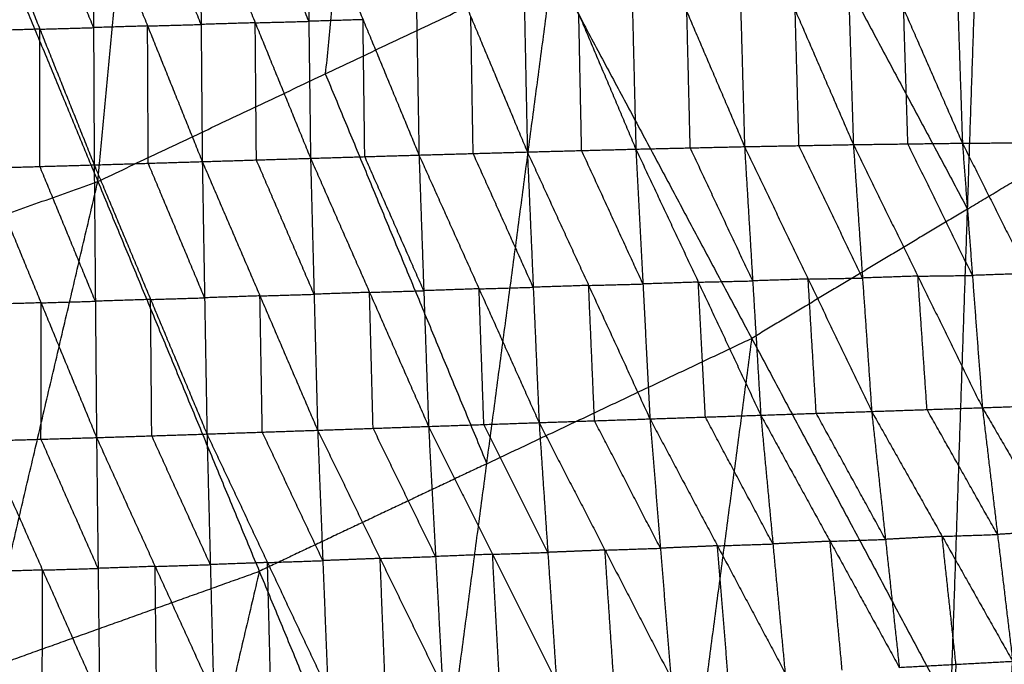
# Model space of a CAD drawing. Header units: millimetres. Extents: x -106 to 110, y -96 to 120.
# Tile 574 of 656: x 20.43 to 30.16, y -39.61 to -33.25. Entities that reach past the tile are written whole.
import ezdxf

# ---------------------------------------------------------------- set-up
doc = ezdxf.new("R2010")
doc.units = ezdxf.units.MM
doc.header["$MEASUREMENT"] = 0
doc.layers.add('Default', color=7, linetype='Continuous', true_color=0x000000)

msp = doc.modelspace()

# ---------------------------------------------------------------- linework, layer by layer
at = {"layer": 'Default'}
for points in [[(21.204, -34.8437, 3.8611), (21.628, -30.3707, 3.8351), (22.052, -25.8976, 3.8092)], [(18.2443, -27.6985, 3.8092), (19.7242, -31.2711, 3.8351), (21.204, -34.8437, 3.8611)], [(23.8749, -29.308, 3.8351), (23.6629, -31.5445, 3.8481), (23.4509, -33.781, 3.8611)], [(29.6267, -40.0688, 3.952), (29.7941, -35.1158, 3.9066), (29.9616, -30.1627, 3.8611)], [(29.9616, -30.1627, 3.8611), (32.2768, -33.6277, 3.9066), (34.592, -37.0927, 3.952)], [(27.8297, -31.4405, 3.8611), (28.8119, -33.2781, 3.8838), (29.7941, -35.1158, 3.9066)], [(24.3299, -31.8823, -2.8009), (24.353, -33.2325, -2.9063), (24.3761, -34.5827, -3.0116)], [(24.3299, -31.8823, -2.8009), (24.8881, -33.2173, -2.9056), (25.4463, -34.5523, -3.0102)], [(25.3908, -31.858, -2.7973), (25.4186, -33.2051, -2.9038), (25.4463, -34.5523, -3.0102)], [(25.3908, -31.858, -2.7973), (25.9546, -33.1911, -2.9008), (26.5183, -34.5242, -3.0042)], [(26.4522, -31.8377, -2.7891), (26.4852, -33.181, -2.8966), (26.5183, -34.5242, -3.0042)], [(26.4522, -31.8377, -2.7891), (27.0219, -33.1686, -2.8901), (27.5917, -34.4996, -2.9911)], [(27.5167, -31.8238, -2.7741), (27.5542, -33.1617, -2.8826), (27.5917, -34.4996, -2.9911)], [(27.5167, -31.8238, -2.7741), (28.0915, -33.1517, -2.8711), (28.6664, -34.4796, -2.9681)], [(28.5832, -31.819, -2.75), (28.6248, -33.1493, -2.859), (28.6664, -34.4796, -2.9681)], [(28.5832, -31.819, -2.75), (29.1633, -33.1423, -2.8409), (29.7435, -34.4655, -2.9319)], [(29.6551, -31.8263, -2.7137), (29.6993, -33.1459, -2.8228), (29.7435, -34.4655, -2.9319)], [(29.6551, -31.8263, -2.7137), (30.2394, -33.1427, -2.7969), (30.8236, -34.4591, -2.8801)], [(21.1616, -33.3244, -2.9062), (20.8932, -32.6542, -2.8555), (20.6248, -31.9841, -2.8047)], [(21.1551, -31.9688, -2.8027), (21.1616, -33.3244, -2.9062), (21.168, -34.6801, -3.0097)], [(21.1551, -31.9688, -2.8027), (21.6953, -33.3082, -2.906), (22.2354, -34.6476, -3.0092)], [(22.2239, -33.2931, -2.9055), (21.9538, -32.6234, -2.8539), (21.6837, -31.9536, -2.8022)], [(22.2123, -31.9385, -2.8018), (22.2239, -33.2931, -2.9055), (22.2354, -34.6476, -3.0092)], [(22.2123, -31.9385, -2.8018), (22.7586, -33.2767, -2.9062), (23.3049, -34.6148, -3.0106)], [(23.2877, -33.2621, -2.9062), (23.0146, -32.5931, -2.854), (22.7414, -31.924, -2.8018)], [(23.2706, -31.9094, -2.8018), (23.2877, -33.2621, -2.9062), (23.3049, -34.6148, -3.0106)], [(23.2706, -31.9094, -2.8018), (23.8233, -33.2461, -2.9067), (24.3761, -34.5827, -3.0116)], [(20.0945, -31.9994, -2.8067), (20.6312, -33.3397, -2.9082), (21.168, -34.6801, -3.0097)], [(21.204, -34.8437, 3.8611), (23.4509, -33.781, 3.8611), (25.6978, -32.7183, 3.8611)], [(24.3935, -42.5439, 3.952), (25.0456, -37.6311, 3.9066), (25.6978, -32.7183, 3.8611)], [(25.6978, -32.7183, 3.8611), (27.6622, -36.3936, 3.9066), (29.6267, -40.0688, 3.952)], [(28.1291, -34.4896, -2.9796), (28.1103, -33.8206, -2.9254), (28.0915, -33.1517, -2.8711)], [(29.2049, -34.4726, -2.95), (29.1841, -33.8074, -2.8955), (29.1633, -33.1423, -2.8409)], [(23.8233, -33.2461, -2.9067), (23.5555, -33.2541, -2.9065), (23.2877, -33.2621, -2.9062)], [(23.8405, -34.5988, -3.0111), (23.8319, -33.9224, -2.9589), (23.8233, -33.2461, -2.9067)], [(24.9112, -34.5675, -3.0109), (24.8996, -33.8924, -2.9582), (24.8881, -33.2173, -2.9056)], [(25.9823, -34.5382, -3.0072), (25.9684, -33.8647, -2.954), (25.9546, -33.1911, -2.9008)], [(27.055, -34.5119, -2.9976), (27.0385, -33.8403, -2.9439), (27.0219, -33.1686, -2.8901)], [(20.6312, -33.3397, -2.9082), (20.363, -33.3476, -2.9094), (20.0948, -33.3554, -2.9106)], [(20.6312, -33.3397, -2.9082), (20.8964, -33.3321, -2.9072), (21.1616, -33.3244, -2.9062)], [(20.6316, -34.6957, -3.0121), (20.6314, -34.0177, -2.9602), (20.6312, -33.3397, -2.9082)], [(21.6953, -33.3082, -2.906), (21.4284, -33.3163, -2.9061), (21.1616, -33.3244, -2.9062)], [(21.6953, -33.3082, -2.906), (21.9596, -33.3006, -2.9057), (22.2239, -33.2931, -2.9055)], [(21.7017, -34.6638, -3.0095), (21.6985, -33.986, -2.9577), (21.6953, -33.3082, -2.906)], [(22.7586, -33.2767, -2.9062), (22.4912, -33.2849, -2.9058), (22.2239, -33.2931, -2.9055)], [(22.7586, -33.2767, -2.9062), (23.0232, -33.2694, -2.9062), (23.2877, -33.2621, -2.9062)], [(22.7702, -34.6312, -3.0099), (22.7644, -33.9539, -2.958), (22.7586, -33.2767, -2.9062)], [(29.7941, -35.1158, 3.9066), (31.0354, -34.3717, 3.9066), (32.2768, -33.6277, 3.9066)], [(23.4509, -33.781, 3.8611), (24.2482, -35.7061, 3.8838), (25.0456, -37.6311, 3.9066)], [(25.4463, -34.5523, -3.0102), (25.9823, -34.5382, -3.0072), (26.5183, -34.5242, -3.0042)], [(26.5183, -34.5242, -3.0042), (27.055, -34.5119, -2.9976), (27.5917, -34.4996, -2.9911)], [(26.5183, -34.5242, -3.0042), (26.5878, -35.8563, -2.8357), (26.6572, -37.1885, -2.6671)], [(26.5183, -34.5242, -3.0042), (27.1351, -35.838, -2.828), (27.7518, -37.1519, -2.6518)], [(27.6718, -35.8257, -2.8214), (27.3634, -35.1688, -2.9095), (27.055, -34.5119, -2.9976)], [(27.5917, -34.4996, -2.9911), (28.1291, -34.4896, -2.9796), (28.6664, -34.4796, -2.9681)], [(27.5917, -34.4996, -2.9911), (27.6718, -35.8257, -2.8214), (27.7518, -37.1519, -2.6518)], [(27.5917, -34.4996, -2.9911), (28.2195, -35.8073, -2.8091), (28.8473, -37.115, -2.6271)], [(28.7568, -35.7973, -2.7976), (28.4429, -35.1434, -2.8886), (28.1291, -34.4896, -2.9796)], [(28.6664, -34.4796, -2.9681), (29.2049, -34.4726, -2.95), (29.7435, -34.4655, -2.9319)], [(28.6664, -34.4796, -2.9681), (28.7568, -35.7973, -2.7976), (28.8473, -37.115, -2.6271)], [(28.6664, -34.4796, -2.9681), (29.3034, -35.7787, -2.7793), (29.9405, -37.0778, -2.5904)], [(29.842, -35.7717, -2.7612), (29.5234, -35.1221, -2.8556), (29.2049, -34.4726, -2.95)], [(29.7435, -34.4655, -2.9319), (30.2835, -34.4623, -2.906), (30.8236, -34.4591, -2.8801)], [(29.7435, -34.4655, -2.9319), (29.842, -35.7717, -2.7612), (29.9405, -37.0778, -2.5904)], [(29.7435, -34.4655, -2.9319), (30.3889, -35.7527, -2.7357), (31.0344, -37.0399, -2.5395)], [(22.2354, -34.6476, -3.0092), (22.7702, -34.6312, -3.0099), (23.3049, -34.6148, -3.0106)], [(23.3049, -34.6148, -3.0106), (23.8405, -34.5988, -3.0111), (24.3761, -34.5827, -3.0116)], [(23.3049, -34.6148, -3.0106), (23.3399, -35.9577, -2.846), (23.3749, -37.3006, -2.6815)], [(23.3049, -34.6148, -3.0106), (23.8877, -35.9388, -2.8453), (24.4706, -37.2627, -2.6799)], [(24.4233, -35.9227, -2.8458), (24.1319, -35.2608, -2.9284), (23.8405, -34.5988, -3.0111)], [(24.3761, -34.5827, -3.0116), (24.9112, -34.5675, -3.0109), (25.4463, -34.5523, -3.0102)], [(24.3761, -34.5827, -3.0116), (24.4233, -35.9227, -2.8458), (24.4706, -37.2627, -2.6799)], [(24.3761, -34.5827, -3.0116), (24.9693, -35.904, -2.8437), (25.5624, -37.2253, -2.6758)], [(25.5044, -35.8888, -2.843), (25.2078, -35.2281, -2.927), (24.9112, -34.5675, -3.0109)], [(25.4463, -34.5523, -3.0102), (25.5044, -35.8888, -2.843), (25.5624, -37.2253, -2.6758)], [(25.4463, -34.5523, -3.0102), (26.0517, -35.8704, -2.8387), (26.6572, -37.1885, -2.6671)], [(26.5878, -35.8563, -2.8357), (26.285, -35.1973, -2.9214), (25.9823, -34.5382, -3.0072)], [(20.0952, -34.7114, -3.0145), (20.6316, -34.6957, -3.0121), (21.168, -34.6801, -3.0097)], [(20.0952, -34.7114, -3.0145), (20.6431, -36.0423, -2.8494), (21.1911, -37.3731, -2.6842)], [(21.1795, -36.0266, -2.847), (20.9056, -35.3612, -2.9295), (20.6316, -34.6957, -3.0121)], [(21.168, -34.6801, -3.0097), (21.7017, -34.6638, -3.0095), (22.2354, -34.6476, -3.0092)], [(21.168, -34.6801, -3.0097), (21.1795, -36.0266, -2.847), (21.1911, -37.3731, -2.6842)], [(21.168, -34.6801, -3.0097), (21.7249, -36.0089, -2.846), (22.2818, -37.3378, -2.6822)], [(22.2586, -35.9927, -2.8457), (21.9802, -35.3283, -2.9276), (21.7017, -34.6638, -3.0095)], [(22.2354, -34.6476, -3.0092), (22.2586, -35.9927, -2.8457), (22.2818, -37.3378, -2.6822)], [(22.2354, -34.6476, -3.0092), (22.8052, -35.9741, -2.8453), (23.3749, -37.3006, -2.6815)], [(23.3399, -35.9577, -2.846), (23.055, -35.2945, -2.928), (22.7702, -34.6312, -3.0099)], [(16.5235, -36.5184, 3.8611), (18.8638, -35.6811, 3.8611), (21.204, -34.8437, 3.8611)], [(18.9429, -44.4942, 3.952), (20.0735, -39.6689, 3.9066), (21.204, -34.8437, 3.8611)], [(21.204, -34.8437, 3.8611), (22.7987, -38.6938, 3.9066), (24.3935, -42.5439, 3.952)], [(29.7941, -35.1158, 3.9066), (28.7282, -35.7547, 3.9066), (27.6622, -36.3936, 3.9066)], [(29.3034, -35.7787, -2.7793), (29.0301, -35.788, -2.7884), (28.7568, -35.7973, -2.7976)], [(29.3034, -35.7787, -2.7793), (29.5727, -35.7752, -2.7702), (29.842, -35.7717, -2.7612)], [(29.3939, -37.0964, -2.6088), (29.3487, -36.4376, -2.694), (29.3034, -35.7787, -2.7793)], [(30.3889, -35.7527, -2.7357), (30.1155, -35.7622, -2.7484), (29.842, -35.7717, -2.7612)], [(26.0517, -35.8704, -2.8387), (25.7781, -35.8796, -2.8409), (25.5044, -35.8888, -2.843)], [(26.0517, -35.8704, -2.8387), (26.3198, -35.8633, -2.8372), (26.5878, -35.8563, -2.8357)], [(26.1098, -37.2069, -2.6715), (26.0808, -36.5386, -2.7551), (26.0517, -35.8704, -2.8387)], [(27.1351, -35.838, -2.828), (26.8614, -35.8472, -2.8318), (26.5878, -35.8563, -2.8357)], [(27.1351, -35.838, -2.828), (27.4034, -35.8319, -2.8247), (27.6718, -35.8257, -2.8214)], [(27.2045, -37.1702, -2.6594), (27.1698, -36.5041, -2.7437), (27.1351, -35.838, -2.828)], [(28.2195, -35.8073, -2.8091), (27.9456, -35.8165, -2.8153), (27.6718, -35.8257, -2.8214)], [(28.2195, -35.8073, -2.8091), (28.4882, -35.8023, -2.8034), (28.7568, -35.7973, -2.7976)], [(28.2996, -37.1334, -2.6394), (28.2595, -36.4704, -2.7243), (28.2195, -35.8073, -2.8091)], [(22.8052, -35.9741, -2.8453), (22.5319, -35.9834, -2.8455), (22.2586, -35.9927, -2.8457)], [(22.8052, -35.9741, -2.8453), (23.0725, -35.9659, -2.8457), (23.3399, -35.9577, -2.846)], [(22.8284, -37.3192, -2.6819), (22.8168, -36.6467, -2.7636), (22.8052, -35.9741, -2.8453)], [(23.8877, -35.9388, -2.8453), (23.6138, -35.9483, -2.8456), (23.3399, -35.9577, -2.846)], [(23.8877, -35.9388, -2.8453), (24.1555, -35.9308, -2.8455), (24.4233, -35.9227, -2.8458)], [(23.9227, -37.2817, -2.6807), (23.9052, -36.6102, -2.763), (23.8877, -35.9388, -2.8453)], [(24.9693, -35.904, -2.8437), (24.6963, -35.9134, -2.8447), (24.4233, -35.9227, -2.8458)], [(24.9693, -35.904, -2.8437), (25.2368, -35.8964, -2.8434), (25.5044, -35.8888, -2.843)], [(25.0165, -37.244, -2.6779), (24.9929, -36.574, -2.7608), (24.9693, -35.904, -2.8437)], [(20.6431, -36.0423, -2.8494), (20.3688, -36.0504, -2.8507), (20.0945, -36.0586, -2.8521)], [(20.6425, -37.3894, -2.6869), (20.6428, -36.7158, -2.7681), (20.6431, -36.0423, -2.8494)], [(20.6431, -36.0423, -2.8494), (20.9113, -36.0344, -2.8482), (21.1795, -36.0266, -2.847)], [(21.7249, -36.0089, -2.846), (21.4522, -36.0178, -2.8465), (21.1795, -36.0266, -2.847)], [(21.7249, -36.0089, -2.846), (21.9918, -36.0008, -2.8458), (22.2586, -35.9927, -2.8457)], [(21.7365, -37.3554, -2.6832), (21.7307, -36.6822, -2.7646), (21.7249, -36.0089, -2.846)], [(25.0456, -37.6311, 3.9066), (26.3539, -37.0124, 3.9066), (27.6622, -36.3936, 3.9066)], [(27.6622, -36.3936, 3.9066), (27.3361, -38.85, 3.9293), (27.0101, -41.3064, 3.952)], [(29.9405, -37.0778, -2.5904), (30.4874, -37.0589, -2.565), (31.0344, -37.0399, -2.5395)], [(27.7518, -37.1519, -2.6518), (28.2996, -37.1334, -2.6394), (28.8473, -37.115, -2.6271)], [(28.9837, -38.3786, -2.106), (28.6416, -37.756, -2.3727), (28.2996, -37.1334, -2.6394)], [(28.8473, -37.115, -2.6271), (29.3939, -37.0964, -2.6088), (29.9405, -37.0778, -2.5904)], [(28.8473, -37.115, -2.6271), (28.9837, -38.3786, -2.106), (29.12, -39.6423, -1.5848)], [(28.8473, -37.115, -2.6271), (29.5436, -38.3487, -2.0901), (30.2398, -39.5824, -1.5531)], [(30.0902, -38.3301, -2.0718), (29.742, -37.7133, -2.3403), (29.3939, -37.0964, -2.6088)], [(29.6267, -40.0688, 3.952), (32.1093, -38.5807, 3.952), (34.592, -37.0927, 3.952)], [(29.9405, -37.0778, -2.5904), (30.0902, -38.3301, -2.0718), (30.2398, -39.5824, -1.5531)], [(29.9405, -37.0778, -2.5904), (30.6495, -38.2957, -2.0511), (31.3585, -39.5135, -1.5118)], [(24.4706, -37.2627, -2.6799), (25.0165, -37.244, -2.6779), (25.5624, -37.2253, -2.6758)], [(25.6486, -38.507, -2.1567), (25.3326, -37.8755, -2.4173), (25.0165, -37.244, -2.6779)], [(25.5624, -37.2253, -2.6758), (26.1098, -37.2069, -2.6715), (26.6572, -37.1885, -2.6671)], [(25.5624, -37.2253, -2.6758), (25.6486, -38.507, -2.1567), (25.7348, -39.7887, -1.6375)], [(25.5624, -37.2253, -2.6758), (26.2132, -38.4844, -2.1506), (26.8639, -39.7436, -1.6255)], [(26.7605, -38.466, -2.1463), (26.4352, -37.8365, -2.4089), (26.1098, -37.2069, -2.6715)], [(26.6572, -37.1885, -2.6671), (27.2045, -37.1702, -2.6594), (27.7518, -37.1519, -2.6518)], [(26.6572, -37.1885, -2.6671), (26.7605, -38.466, -2.1463), (26.8639, -39.7436, -1.6255)], [(26.6572, -37.1885, -2.6671), (27.3244, -38.442, -2.1378), (27.9916, -39.6955, -1.6084)], [(27.8717, -38.4237, -2.1301), (27.5381, -37.7969, -2.3948), (27.2045, -37.1702, -2.6594)], [(27.7518, -37.1519, -2.6518), (27.8717, -38.4237, -2.1301), (27.9916, -39.6955, -1.6084)], [(27.7518, -37.1519, -2.6518), (28.4359, -38.3971, -2.1183), (29.12, -39.6423, -1.5848)], [(21.1911, -37.3731, -2.6842), (21.7365, -37.3554, -2.6832), (22.2818, -37.3378, -2.6822)], [(22.2818, -37.3378, -2.6822), (22.8284, -37.3192, -2.6819), (23.3749, -37.3006, -2.6815)], [(22.2818, -37.3378, -2.6822), (22.315, -38.628, -2.1694), (22.3482, -39.9182, -1.6566)], [(22.2818, -37.3378, -2.6822), (22.8795, -38.6071, -2.167), (23.4771, -39.8765, -1.6519)], [(23.426, -38.5885, -2.1667), (23.1272, -37.9539, -2.4243), (22.8284, -37.3192, -2.6819)], [(23.3749, -37.3006, -2.6815), (23.9227, -37.2817, -2.6807), (24.4706, -37.2627, -2.6799)], [(23.3749, -37.3006, -2.6815), (23.426, -38.5885, -2.1667), (23.4771, -39.8765, -1.6519)], [(23.3749, -37.3006, -2.6815), (23.9922, -38.5667, -2.1637), (24.6094, -39.8328, -1.6459)], [(24.54, -38.5478, -2.1629), (24.2314, -37.9147, -2.4218), (23.9227, -37.2817, -2.6807)], [(24.4706, -37.2627, -2.6799), (24.54, -38.5478, -2.1629), (24.6094, -39.8328, -1.6459)], [(24.4706, -37.2627, -2.6799), (25.1027, -38.5257, -2.1587), (25.7348, -39.7887, -1.6375)], [(20.0939, -37.4057, -2.6896), (20.6425, -37.3894, -2.6869), (21.1911, -37.3731, -2.6842)], [(20.0939, -37.4057, -2.6896), (20.6577, -38.6813, -2.1754), (21.2215, -39.9569, -1.6612)], [(21.2063, -38.665, -2.1727), (20.9244, -38.0272, -2.4298), (20.6425, -37.3894, -2.6869)], [(21.1911, -37.3731, -2.6842), (21.2063, -38.665, -2.1727), (21.2215, -39.9569, -1.6612)], [(21.1911, -37.3731, -2.6842), (21.7696, -38.6456, -2.1704), (22.3482, -39.9182, -1.6566)], [(22.315, -38.628, -2.1694), (22.0257, -37.9917, -2.4263), (21.7365, -37.3554, -2.6832)], [(25.0456, -37.6311, 3.9066), (23.9222, -38.1625, 3.9066), (22.7987, -38.6938, 3.9066)], [(30.6495, -38.2957, -2.0511), (30.3698, -38.3129, -2.0614), (30.0902, -38.3301, -2.0718)], [(28.4359, -38.3971, -2.1183), (28.1538, -38.4104, -2.1242), (27.8717, -38.4237, -2.1301)], [(28.4359, -38.3971, -2.1183), (28.7098, -38.3878, -2.1121), (28.9837, -38.3786, -2.106)], [(28.5558, -39.6689, -1.5966), (28.4959, -39.033, -1.8575), (28.4359, -38.3971, -2.1183)], [(29.5436, -38.3487, -2.0901), (29.2636, -38.3637, -2.098), (28.9837, -38.3786, -2.106)], [(29.5436, -38.3487, -2.0901), (29.8169, -38.3394, -2.0809), (30.0902, -38.3301, -2.0718)], [(29.6799, -39.6123, -1.569), (29.6117, -38.9805, -1.8295), (29.5436, -38.3487, -2.0901)], [(25.1027, -38.5257, -2.1587), (25.3757, -38.5164, -2.1577), (25.6486, -38.507, -2.1567)], [(26.2132, -38.4844, -2.1506), (25.9309, -38.4957, -2.1537), (25.6486, -38.507, -2.1567)], [(26.2132, -38.4844, -2.1506), (26.4868, -38.4752, -2.1485), (26.7605, -38.466, -2.1463)], [(26.2994, -39.7662, -1.6315), (26.2563, -39.1253, -1.8911), (26.2132, -38.4844, -2.1506)], [(27.3244, -38.442, -2.1378), (27.0425, -38.454, -2.142), (26.7605, -38.466, -2.1463)], [(27.3244, -38.442, -2.1378), (27.5981, -38.4328, -2.1339), (27.8717, -38.4237, -2.1301)], [(27.4278, -39.7195, -1.6169), (27.3761, -39.0808, -1.8774), (27.3244, -38.442, -2.1378)], [(22.8795, -38.6071, -2.167), (22.5972, -38.6176, -2.1682), (22.315, -38.628, -2.1694)], [(22.8795, -38.6071, -2.167), (23.1528, -38.5978, -2.1669), (23.426, -38.5885, -2.1667)], [(22.9127, -39.8973, -1.6542), (22.8961, -39.2522, -1.9106), (22.8795, -38.6071, -2.167)], [(23.9922, -38.5667, -2.1637), (23.7091, -38.5776, -2.1652), (23.426, -38.5885, -2.1667)], [(23.9922, -38.5667, -2.1637), (24.2661, -38.5573, -2.1633), (24.54, -38.5478, -2.1629)], [(24.0433, -39.8546, -1.6489), (24.0177, -39.2107, -1.9063), (23.9922, -38.5667, -2.1637)], [(25.1027, -38.5257, -2.1587), (24.8214, -38.5368, -2.1608), (24.54, -38.5478, -2.1629)], [(25.1721, -39.8108, -1.6417), (25.1374, -39.1683, -1.9002), (25.1027, -38.5257, -2.1587)], [(20.0735, -39.6689, 3.9066), (21.4361, -39.1814, 3.9066), (22.7987, -38.6938, 3.9066)], [(20.6577, -38.6813, -2.1754), (20.3743, -38.69, -2.1769), (20.0909, -38.6987, -2.1784)], [(20.6547, -39.9743, -1.6642), (20.6562, -39.3278, -1.9198), (20.6577, -38.6813, -2.1754)], [(20.6577, -38.6813, -2.1754), (20.932, -38.6732, -2.174), (21.2063, -38.665, -2.1727)], [(21.7696, -38.6456, -2.1704), (21.488, -38.6553, -2.1715), (21.2063, -38.665, -2.1727)], [(22.7987, -38.6938, 3.9066), (22.2335, -41.1064, 3.9293), (21.6682, -43.519, 3.952)], [(21.7696, -38.6456, -2.1704), (22.0423, -38.6368, -2.1699), (22.315, -38.628, -2.1694)], [(21.7848, -39.9375, -1.6589), (21.7772, -39.2916, -1.9146), (21.7696, -38.6456, -2.1704)], [(29.12, -39.6423, -1.5848), (29.6799, -39.6123, -1.569), (30.2398, -39.5824, -1.5531)], [(29.6799, -39.6123, -1.569), (29.6421, -40.1789, -1.1067), (29.6043, -40.7454, -0.6444)], [(30.0885, -41.8485, 0.296), (30.1642, -40.7155, -0.6286), (30.2398, -39.5824, -1.5531)]]:
    msp.add_open_spline(points, degree=2, dxfattribs=at)

doc.saveas('drawing.dxf')
